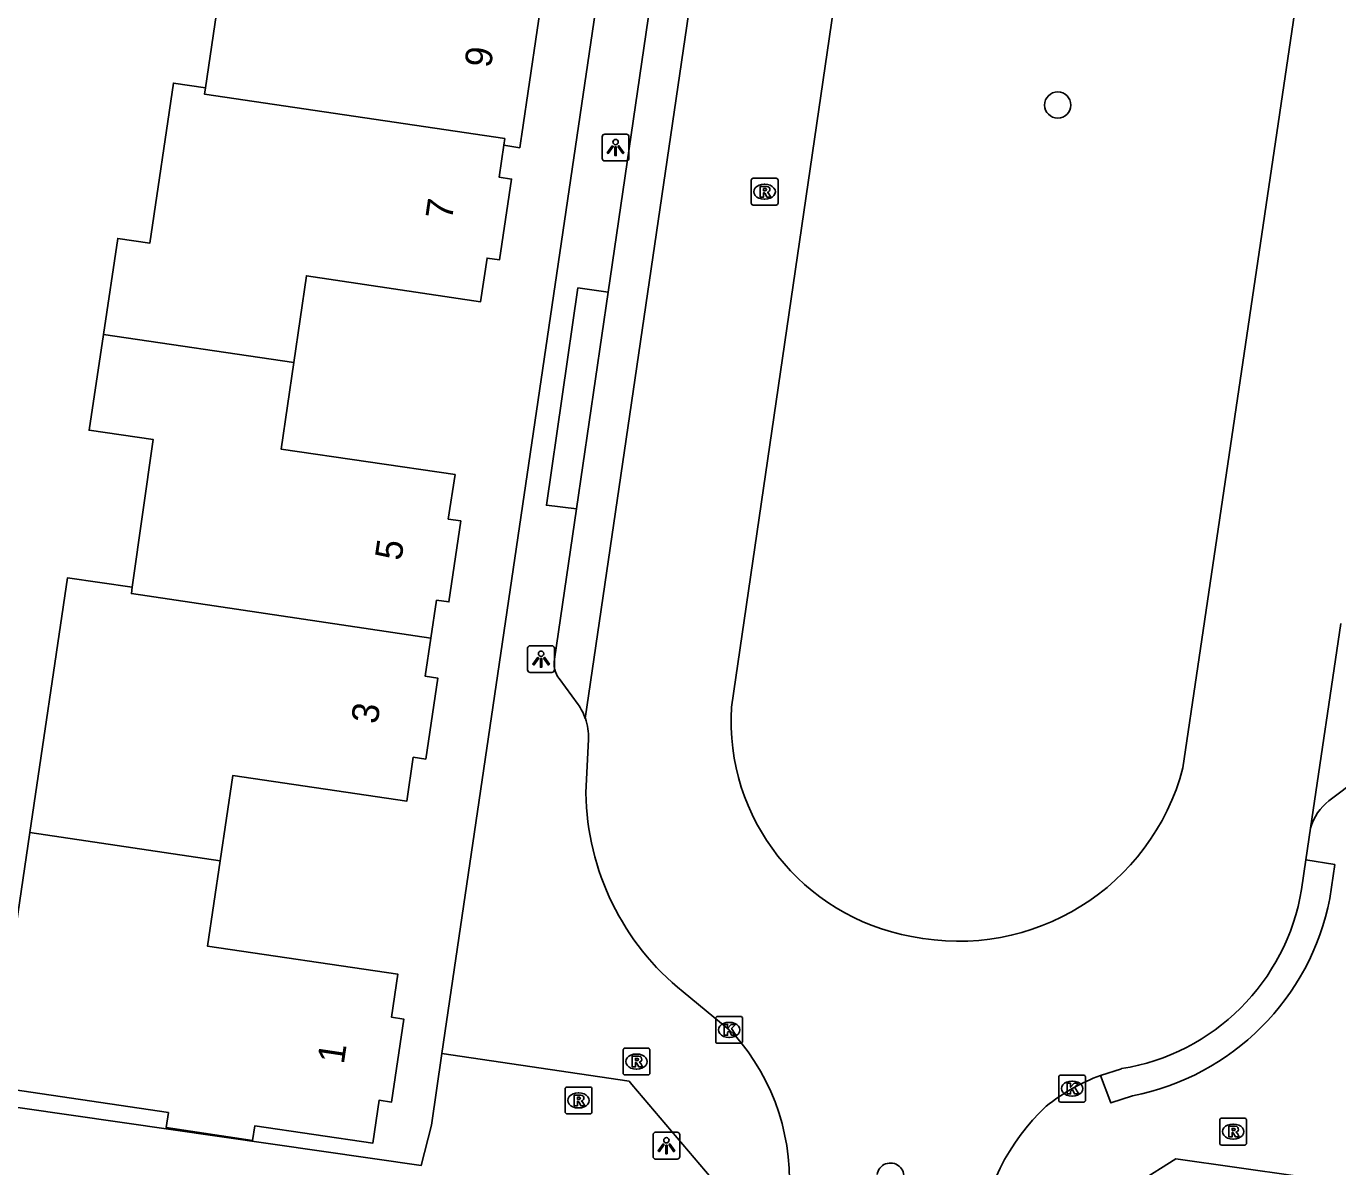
# Model space of a CAD drawing. Extents: x 164150 to 165261, y 382513 to 383432.
# Drawn here: x 164428.99 to 164477.88, y 382881.72 to 382924.21 of the extents above; entities that cross this region are included whole.
import ezdxf

# ---------------------------------------------------------------- set-up
doc = ezdxf.new("R2010")
doc.units = 0
for name, color, linetype in [('IMGEO_Boom', 7, 'Continuous'), ('IMGEO_Groenvoorziening', 7, 'Continuous'), ('IMGEO_Kolk', 7, 'Continuous'), ('IMGEO_Lichtpunt', 7, 'Continuous'), ('IMGEO_Pand', 7, 'Continuous'), ('IMGEO_Pand_nummerreeks', 7, 'Continuous'), ('IMGEO_Rijbaan_lokaal_open', 7, 'Continuous'), ('IMGEO_Rioolput', 7, 'Continuous'), ('IMGEO_Voetpad_open', 7, 'Continuous')]:
    doc.layers.add(name, color=color, linetype=linetype)

msp = doc.modelspace()

# ---------------------------------------------------------------- linework, layer by layer
at = {"layer": 'IMGEO_Boom'}
msp.add_circle((164467.442, 382921.273), 0.489, dxfattribs=at)
at = {"layer": 'IMGEO_Groenvoorziening'}
msp.add_lwpolyline([(164395.217, 382888.733), (164443.704, 382881.759), (164444.09, 382883.266), (164444.484, 382885.938)], dxfattribs=at)
at = {"layer": 'IMGEO_Kolk'}
for p, q in [((164454.691, 382886.39), (164454.691, 382887.242)), ((164454.766, 382887.316), (164455.618, 382887.316)), ((164455.179, 382887.096), (164455.204, 382887.096)), ((164455.692, 382887.242), (164455.692, 382886.39)), ((164455.202, 382886.536), (164455.177, 382886.536)), ((164455.618, 382886.316), (164454.766, 382886.316)), ((164467.478, 382884.202), (164467.478, 382885.054)), ((164467.553, 382885.128), (164468.405, 382885.128)), ((164468.479, 382885.054), (164468.479, 382884.202)), ((164467.966, 382884.908), (164467.991, 382884.908)), ((164468.405, 382884.128), (164467.553, 382884.128)), ((164467.989, 382884.348), (164467.964, 382884.348))]:
    msp.add_line(p, q, dxfattribs=at)
for points in [[(164454.691, 382886.39), (164454.691, 382887.242)], [(164454.766, 382887.316), (164455.618, 382887.316)], [(164455.012, 382887.016), (164455.135, 382887.016), (164455.135, 382886.865), (164455.265, 382887.016), (164455.429, 382887.016), (164455.283, 382886.865), (164455.436, 382886.616), (164455.284, 382886.616), (164455.199, 382886.78), (164455.135, 382886.713), (164455.135, 382886.616), (164455.012, 382886.616), (164455.012, 382887.016)], [(164455.692, 382887.242), (164455.692, 382886.39)], [(164455.618, 382886.316), (164454.766, 382886.316)], [(164467.478, 382884.202), (164467.478, 382885.054)], [(164467.553, 382885.128), (164468.405, 382885.128)], [(164468.479, 382885.054), (164468.479, 382884.202)], [(164467.799, 382884.828), (164467.922, 382884.828), (164467.922, 382884.677), (164468.052, 382884.828), (164468.216, 382884.828), (164468.07, 382884.677), (164468.223, 382884.428), (164468.071, 382884.428), (164467.986, 382884.592), (164467.922, 382884.525), (164467.922, 382884.428), (164467.799, 382884.428), (164467.799, 382884.828)], [(164468.405, 382884.128), (164467.553, 382884.128)]]:
    msp.add_lwpolyline(points, dxfattribs=at)
for centre, start, end in [((164454.768, 382887.24), 91.552, 178.448), ((164454.768, 382887.24), 91.552, 178.448), ((164455.616, 382887.24), 1.552, 88.448), ((164455.616, 382887.24), 1.552, 88.448), ((164454.768, 382886.392), 181.552, 268.448), ((164454.768, 382886.392), 181.552, 268.448), ((164455.616, 382886.392), 271.552, 358.448), ((164455.616, 382886.392), 271.552, 358.448), ((164467.555, 382885.052), 91.552, 178.448), ((164467.555, 382885.052), 91.552, 178.448), ((164468.403, 382885.052), 1.552, 88.448), ((164468.403, 382885.052), 1.552, 88.448), ((164467.555, 382884.204), 181.552, 268.448), ((164467.555, 382884.204), 181.552, 268.448), ((164468.403, 382884.204), 271.552, 358.448), ((164468.403, 382884.204), 271.552, 358.448)]:
    msp.add_arc(centre, 0.0765, start, end, dxfattribs=at)
for centre, major_axis, ratio, start_param, end_param in [((164455.178, 382886.816), (-0.387, 0.002), 0.722429, 4.712389, 7.853982), ((164455.203, 382886.816), (-0.39, 0.002), 0.717154, 1.570796, 4.712389), ((164467.965, 382884.628), (-0.387, 0.002), 0.722429, 4.712389, 7.853982), ((164467.99, 382884.628), (-0.39, 0.002), 0.717154, 1.570796, 4.712389)]:
    msp.add_ellipse(centre, major_axis=major_axis, ratio=ratio, start_param=start_param, end_param=end_param, dxfattribs=at)
at = {"layer": 'IMGEO_Lichtpunt'}
for p, q in [((164450.46, 382920.094), (164450.46, 382919.287)), ((164450.46, 382920.094), (164450.46, 382919.287)), ((164451.362, 382920.189), (164450.554, 382920.189)), ((164451.362, 382920.189), (164450.554, 382920.189)), ((164451.456, 382919.287), (164451.456, 382920.094)), ((164451.456, 382919.287), (164451.456, 382920.094)), ((164450.554, 382919.193), (164451.362, 382919.193)), ((164450.554, 382919.193), (164451.362, 382919.193)), ((164447.68, 382901.034), (164447.68, 382900.227)), ((164447.68, 382901.034), (164447.68, 382900.227)), ((164448.582, 382901.129), (164447.774, 382901.129)), ((164448.582, 382901.129), (164447.774, 382901.129)), ((164448.676, 382900.227), (164448.676, 382901.034)), ((164448.676, 382900.227), (164448.676, 382901.034)), ((164447.774, 382900.133), (164448.582, 382900.133)), ((164447.774, 382900.133), (164448.582, 382900.133)), ((164452.354, 382882.904), (164452.354, 382882.097)), ((164452.354, 382882.904), (164452.354, 382882.097)), ((164453.256, 382882.999), (164452.448, 382882.999)), ((164453.256, 382882.999), (164452.448, 382882.999)), ((164453.35, 382882.097), (164453.35, 382882.904)), ((164453.35, 382882.097), (164453.35, 382882.904)), ((164452.448, 382882.003), (164453.256, 382882.003)), ((164452.448, 382882.003), (164453.256, 382882.003))]:
    msp.add_line(p, q, dxfattribs=at)
for points in [[(164450.834, 382919.758), (164450.873, 382919.73), (164450.685, 382919.468), (164450.647, 382919.495), (164450.834, 382919.758)], [(164451.046, 382919.73), (164451.084, 382919.757), (164451.271, 382919.495), (164451.232, 382919.467), (164451.046, 382919.73)], [(164450.936, 382919.71), (164450.983, 382919.71), (164450.983, 382919.388), (164450.936, 382919.388), (164450.936, 382919.71)], [(164448.054, 382900.698), (164448.093, 382900.67), (164447.905, 382900.408), (164447.867, 382900.435), (164448.054, 382900.698)], [(164448.156, 382900.65), (164448.203, 382900.65), (164448.203, 382900.328), (164448.156, 382900.328), (164448.156, 382900.65)], [(164448.266, 382900.67), (164448.304, 382900.697), (164448.491, 382900.435), (164448.452, 382900.407), (164448.266, 382900.67)], [(164452.728, 382882.568), (164452.767, 382882.54), (164452.579, 382882.278), (164452.541, 382882.305), (164452.728, 382882.568)], [(164452.94, 382882.54), (164452.978, 382882.567), (164453.165, 382882.305), (164453.126, 382882.277), (164452.94, 382882.54)], [(164452.83, 382882.52), (164452.877, 382882.52), (164452.877, 382882.198), (164452.83, 382882.198), (164452.83, 382882.52)]]:
    msp.add_lwpolyline(points, dxfattribs=at)
for centre in [(164450.959, 382919.892), (164448.179, 382900.832), (164452.853, 382882.702)]:
    msp.add_circle(centre, 0.0994, dxfattribs=at)
for centre, start, end in [((164450.554, 382920.094), 90, 180), ((164450.554, 382920.094), 90, 180), ((164451.362, 382920.094), 0, 90), ((164451.362, 382920.094), 0, 90), ((164450.554, 382919.287), 180, 270), ((164450.554, 382919.287), 180, 270), ((164451.362, 382919.287), 270, 0), ((164451.362, 382919.287), 270, 360), ((164447.774, 382901.034), 90, 180), ((164447.774, 382901.034), 90, 180), ((164448.582, 382901.034), 0, 90), ((164448.582, 382901.034), 0, 90), ((164447.774, 382900.227), 180, 270), ((164447.774, 382900.227), 180, 270), ((164448.582, 382900.227), 270, 0), ((164448.582, 382900.227), 270, 360), ((164452.448, 382882.904), 90, 180), ((164452.448, 382882.904), 90, 180), ((164453.256, 382882.904), 0, 90), ((164453.256, 382882.904), 0, 90), ((164452.448, 382882.097), 180, 270), ((164452.448, 382882.097), 180, 270), ((164453.256, 382882.097), 270, 0), ((164453.256, 382882.097), 270, 360)]:
    msp.add_arc(centre, 0.0946, start, end, dxfattribs=at)
at = {"layer": 'IMGEO_Pand'}
for points in [[(164435.665, 382921.917), (164436.473, 382927.408), (164434.095, 382927.758), (164434.626, 382931.348)], [(164441.705, 382930.287), (164441.223, 382927.071), (164448.323, 382926.007), (164447.461, 382920.182), (164447.424, 382919.933), (164447.387, 382919.684), (164446.792, 382919.78)], [(164431.863, 382912.724), (164432.397, 382916.306), (164433.597, 382916.127), (164434.475, 382922.092), (164435.665, 382921.917)], [(164446.792, 382919.78), (164446.828, 382920.021), (164435.63, 382921.679), (164435.665, 382921.917)], [(164446.792, 382919.78), (164446.614, 382918.586), (164447.082, 382918.516), (164446.627, 382915.5), (164446.165, 382915.568), (164445.923, 382913.942), (164439.43, 382914.913), (164438.958, 382911.685)], [(164432.941, 382903.313), (164433.718, 382908.817), (164431.33, 382909.154), (164431.863, 382912.724)], [(164438.958, 382911.685), (164431.863, 382912.724)], [(164438.958, 382911.685), (164438.485, 382908.457), (164444.972, 382907.507), (164444.722, 382905.847), (164445.185, 382905.78), (164444.745, 382902.76), (164444.286, 382902.824), (164444.075, 382901.408)], [(164429.117, 382894.164), (164430.52, 382903.655), (164432.941, 382903.313)], [(164432.941, 382903.313), (164432.906, 382903.068), (164444.075, 382901.408)], [(164444.075, 382901.408), (164443.865, 382899.992), (164444.327, 382899.924), (164443.879, 382896.907), (164443.418, 382896.975), (164443.174, 382895.332), (164436.683, 382896.293), (164436.213, 382893.115)], [(164436.213, 382893.115), (164435.743, 382889.937), (164442.844, 382888.886), (164442.605, 382887.283), (164443.065, 382887.214), (164442.606, 382884.126), (164442.144, 382884.195), (164441.905, 382882.594), (164437.509, 382883.239), (164437.422, 382882.695), (164434.202, 382883.18), (164434.285, 382883.734), (164427.719, 382884.71), (164429.117, 382894.164)], [(164436.213, 382893.115), (164429.117, 382894.164)]]:
    msp.add_lwpolyline(points, dxfattribs=at)
at = {"layer": 'IMGEO_Rijbaan_lokaal_open'}
for points in [[(164472.108, 382896.577), (164486.03, 382990.645), (164486.178, 382991.604)], [(164457.8, 382952.754), (164449.83, 382898.421)], [(164463.056, 382952.005), (164462.736, 382949.84), (164455.277, 382898.839)], [(164477.996, 382901.958), (164476.868, 382894.336)], [(164449.849, 382895.642), (164449.947, 382897.643)], [(164476.696, 382893.15), (164476.868, 382894.336)], [(164476.696, 382893.15), (164476.532, 382892.042)], [(164455.366, 382886.662), (164455.192, 382886.816), (164453.473, 382888.234)], [(164469.821, 382885.37), (164469.039, 382885.122)]]:
    msp.add_lwpolyline(points, dxfattribs=at)
for centre, radius, start, end in [((164463.436, 382898.341), 8.174, 176.5069, 259.8129), ((164447.829, 382897.722), 2.12, 357.8565, 19.2483), ((164463.736, 382898.773), 8.655, 258.3612, 345.3007), ((164459.539, 382895.792), 9.691, 180.8874, 231.2485), ((164468.536, 382893.374), 8.106, 279.121, 350.5451), ((164449.226, 382881.204), 8.216, 354.2463, 41.6357), ((164471.616, 382878.209), 7.377, 110.4412, 128.6591), ((164472.707, 382877.949), 8.291, 133.4338, 173.3456), ((164461.204, 382881.355), 0.501, 349.0323, 171.7799)]:
    msp.add_arc(centre, radius, start, end, dxfattribs=at)
at = {"layer": 'IMGEO_Rioolput'}
for p, q in [((164456.012, 382917.617), (164456.012, 382918.469)), ((164456.087, 382918.543), (164456.939, 382918.543)), ((164456.5, 382918.323), (164456.525, 382918.323)), ((164457.013, 382918.469), (164457.013, 382917.617)), ((164456.523, 382917.763), (164456.498, 382917.763)), ((164456.939, 382917.543), (164456.087, 382917.543)), ((164451.237, 382885.209), (164451.237, 382886.061)), ((164451.312, 382886.135), (164452.164, 382886.135)), ((164452.238, 382886.061), (164452.238, 382885.209)), ((164451.725, 382885.915), (164451.75, 382885.915)), ((164452.164, 382885.135), (164451.312, 382885.135)), ((164451.748, 382885.355), (164451.723, 382885.355)), ((164449.077, 382883.76), (164449.077, 382884.612)), ((164449.152, 382884.686), (164450.004, 382884.686)), ((164450.078, 382884.612), (164450.078, 382883.76)), ((164449.565, 382884.466), (164449.59, 382884.466)), ((164450.004, 382883.686), (164449.152, 382883.686)), ((164449.588, 382883.906), (164449.563, 382883.906)), ((164473.48, 382882.6), (164473.48, 382883.452)), ((164473.555, 382883.526), (164474.407, 382883.526)), ((164473.968, 382883.306), (164473.993, 382883.306)), ((164474.481, 382883.452), (164474.481, 382882.6)), ((164473.991, 382882.746), (164473.966, 382882.746)), ((164474.407, 382882.526), (164473.555, 382882.526))]:
    msp.add_line(p, q, dxfattribs=at)
for points in [[(164456.012, 382917.617), (164456.012, 382918.469)], [(164456.087, 382918.543), (164456.939, 382918.543)], [(164457.013, 382918.469), (164457.013, 382917.617)], [(164456.601, 382918.241), (164456.349, 382918.243), (164456.349, 382917.843)], [(164456.349, 382917.843), (164456.473, 382917.843), (164456.473, 382918.005), (164456.484, 382918.005)], [(164456.527, 382918.162), (164456.473, 382918.162), (164456.473, 382918.081)], [(164456.473, 382918.081), (164456.525, 382918.081)], [(164456.531, 382917.976), (164456.602, 382917.843), (164456.742, 382917.843), (164456.677, 382917.969)], [(164456.939, 382917.543), (164456.087, 382917.543)], [(164451.237, 382885.209), (164451.237, 382886.061)], [(164451.312, 382886.135), (164452.164, 382886.135)], [(164452.238, 382886.061), (164452.238, 382885.209)], [(164451.826, 382885.833), (164451.574, 382885.835), (164451.574, 382885.435)], [(164451.574, 382885.435), (164451.698, 382885.435), (164451.698, 382885.597), (164451.709, 382885.597)], [(164451.752, 382885.754), (164451.698, 382885.754), (164451.698, 382885.673)], [(164451.698, 382885.673), (164451.75, 382885.673)], [(164451.756, 382885.568), (164451.827, 382885.435), (164451.967, 382885.435), (164451.902, 382885.561)], [(164452.164, 382885.135), (164451.312, 382885.135)], [(164449.077, 382883.76), (164449.077, 382884.612)], [(164449.152, 382884.686), (164450.004, 382884.686)], [(164450.078, 382884.612), (164450.078, 382883.76)], [(164449.666, 382884.384), (164449.414, 382884.386), (164449.414, 382883.986)], [(164449.414, 382883.986), (164449.538, 382883.986), (164449.538, 382884.148), (164449.549, 382884.148)], [(164449.592, 382884.305), (164449.538, 382884.305), (164449.538, 382884.224)], [(164449.538, 382884.224), (164449.59, 382884.224)], [(164449.596, 382884.119), (164449.667, 382883.986), (164449.807, 382883.986), (164449.742, 382884.112)], [(164450.004, 382883.686), (164449.152, 382883.686)], [(164473.48, 382882.6), (164473.48, 382883.452)], [(164473.555, 382883.526), (164474.407, 382883.526)], [(164474.069, 382883.224), (164473.817, 382883.226), (164473.817, 382882.826)], [(164473.995, 382883.145), (164473.941, 382883.145), (164473.941, 382883.064)], [(164473.941, 382883.064), (164473.993, 382883.064)], [(164474.481, 382883.452), (164474.481, 382882.6)], [(164473.817, 382882.826), (164473.941, 382882.826), (164473.941, 382882.988), (164473.952, 382882.988)], [(164473.999, 382882.959), (164474.07, 382882.826), (164474.21, 382882.826), (164474.145, 382882.952)], [(164474.407, 382882.526), (164473.555, 382882.526)]]:
    msp.add_lwpolyline(points, dxfattribs=at)
for centre, radius, start, end in [((164456.089, 382918.467), 0.0765, 91.552, 178.448), ((164456.089, 382918.467), 0.0765, 91.552, 178.448), ((164456.937, 382918.467), 0.0765, 1.552, 88.448), ((164456.937, 382918.467), 0.0765, 1.552, 88.448), ((164456.483, 382917.952), 0.0533, 26.0293, 88.6989), ((164456.509, 382918.27), 0.19, 274.7715, 282.9687), ((164456.533, 382918.066), 0.0964, 77.0061, 93.1865), ((164456.547, 382918.123), 0.0378, 276.6634, 79.6772), ((164456.6, 382918.131), 0.109, 350.3612, 89.416), ((164456.598, 382918.131), 0.112, 277.5842, 350.9817), ((164456.582, 382917.916), 0.108, 29.5134, 73.7905), ((164456.089, 382917.619), 0.0765, 181.552, 268.448), ((164456.089, 382917.619), 0.0765, 181.552, 268.448), ((164456.937, 382917.619), 0.0765, 271.552, 358.448), ((164456.937, 382917.619), 0.0765, 271.552, 358.448), ((164451.314, 382886.059), 0.0765, 91.552, 178.448), ((164451.314, 382886.059), 0.0765, 91.552, 178.448), ((164452.162, 382886.059), 0.0765, 1.552, 88.448), ((164452.162, 382886.059), 0.0765, 1.552, 88.448), ((164451.708, 382885.544), 0.0533, 26.0293, 88.6989), ((164451.734, 382885.862), 0.19, 274.7715, 282.9687), ((164451.758, 382885.658), 0.0964, 77.0061, 93.1865), ((164451.772, 382885.715), 0.0378, 276.6634, 79.6772), ((164451.825, 382885.723), 0.109, 350.3612, 89.416), ((164451.823, 382885.723), 0.112, 277.5842, 350.9817), ((164451.807, 382885.508), 0.108, 29.5134, 73.7905), ((164451.314, 382885.211), 0.0765, 181.552, 268.448), ((164451.314, 382885.211), 0.0765, 181.552, 268.448), ((164452.162, 382885.211), 0.0765, 271.552, 358.448), ((164452.162, 382885.211), 0.0765, 271.552, 358.448), ((164449.154, 382884.61), 0.0765, 91.552, 178.448), ((164449.154, 382884.61), 0.0765, 91.552, 178.448), ((164450.002, 382884.61), 0.0765, 1.552, 88.448), ((164450.002, 382884.61), 0.0765, 1.552, 88.448), ((164449.548, 382884.095), 0.0533, 26.0293, 88.6989), ((164449.574, 382884.413), 0.19, 274.7715, 282.9687), ((164449.598, 382884.209), 0.0964, 77.0061, 93.1865), ((164449.612, 382884.266), 0.0378, 276.6634, 79.6772), ((164449.665, 382884.274), 0.109, 350.3612, 89.416), ((164449.663, 382884.274), 0.112, 277.5842, 350.9817), ((164449.647, 382884.059), 0.108, 29.5134, 73.7905), ((164449.154, 382883.762), 0.0765, 181.552, 268.448), ((164449.154, 382883.762), 0.0765, 181.552, 268.448), ((164450.002, 382883.762), 0.0765, 271.552, 358.448), ((164450.002, 382883.762), 0.0765, 271.552, 358.448), ((164473.557, 382883.45), 0.0765, 91.552, 178.448), ((164473.557, 382883.45), 0.0765, 91.552, 178.448), ((164473.977, 382883.253), 0.19, 274.7715, 282.9687), ((164474.001, 382883.049), 0.0964, 77.0061, 93.1865), ((164474.015, 382883.106), 0.0378, 276.6634, 79.6772), ((164474.068, 382883.114), 0.109, 350.3612, 89.416), ((164474.066, 382883.114), 0.112, 277.5842, 350.9817), ((164474.405, 382883.45), 0.0765, 1.552, 88.448), ((164474.405, 382883.45), 0.0765, 1.552, 88.448), ((164473.557, 382882.602), 0.0765, 181.552, 268.448), ((164473.557, 382882.602), 0.0765, 181.552, 268.448), ((164473.951, 382882.935), 0.0533, 26.0293, 88.6989), ((164474.05, 382882.899), 0.108, 29.5134, 73.7905), ((164474.405, 382882.602), 0.0765, 271.552, 358.448), ((164474.405, 382882.602), 0.0765, 271.552, 358.448)]:
    msp.add_arc(centre, radius, start, end, dxfattribs=at)
for centre, major_axis, ratio, start_param, end_param in [((164456.499, 382918.043), (-0.387, 0.002), 0.722429, 4.712389, 7.853982), ((164456.524, 382918.043), (-0.39, 0.002), 0.717154, 1.570796, 4.712389), ((164451.724, 382885.635), (-0.387, 0.002), 0.722429, 4.712389, 7.853982), ((164451.749, 382885.635), (-0.39, 0.002), 0.717154, 1.570796, 4.712389), ((164449.564, 382884.186), (-0.387, 0.002), 0.722429, 4.712389, 7.853982), ((164449.589, 382884.186), (-0.39, 0.002), 0.717154, 1.570796, 4.712389), ((164473.967, 382883.026), (-0.387, 0.002), 0.722429, 4.712389, 7.853982), ((164473.992, 382883.026), (-0.39, 0.002), 0.717154, 1.570796, 4.712389)]:
    msp.add_ellipse(centre, major_axis=major_axis, ratio=ratio, start_param=start_param, end_param=end_param, dxfattribs=at)
at = {"layer": 'IMGEO_Voetpad_open'}
for points in [[(164444.484, 382885.938), (164455.128, 382958.161), (164406.562, 382965.305)], [(164450.687, 382914.301), (164452.252, 382925.002)], [(164449.505, 382906.225), (164448.382, 382906.363), (164449.553, 382914.46), (164450.687, 382914.301)], [(164450.687, 382914.301), (164449.505, 382906.225)], [(164448.686, 382900.623), (164449.505, 382906.225)], [(164449.56, 382898.944), (164448.851, 382899.902)], [(164477.551, 382895.355), (164478.65, 382896.182)], [(164477.586, 382891.712), (164477.766, 382892.971), (164476.696, 382893.15)], [(164444.484, 382885.938), (164451.464, 382884.909), (164451.569, 382884.785), (164455.158, 382880.563), (164454.841, 382878.829)], [(164469.039, 382885.122), (164469.416, 382884.094), (164470.227, 382884.359)], [(164467.374, 382877.067), (164467.712, 382879.403), (164471.849, 382882.015), (164478.67, 382881.048)]]:
    msp.add_lwpolyline(points, dxfattribs=at)
for centre, radius, start, end in [((164449.56, 382900.444), 0.892, 168.4066, 217.3736), ((164447.813, 382897.711), 2.138, 19.3929, 35.2174), ((164478.751, 382893.812), 1.955, 127.8789, 164.456), ((164468.439, 382893.507), 9.322, 281.0588, 348.8945)]:
    msp.add_arc(centre, radius, start, end, dxfattribs=at)

# ---------------------------------------------------------------- texts
at = {"layer": 'IMGEO_Pand_nummerreeks'}
for s, rotation, p in [('9', 81.5777, (164446.307, 382922.629)), ('7', 81.5319, (164444.855, 382916.96)), ('5', 81.4345, (164442.967, 382904.267)), ('3', 81.5548, (164442.081, 382898.182)), ('1', 81.5204, (164440.824, 382885.512))]:
    msp.add_text(s, height=1, rotation=rotation, dxfattribs=at).set_placement(p)

doc.saveas('drawing.dxf')
